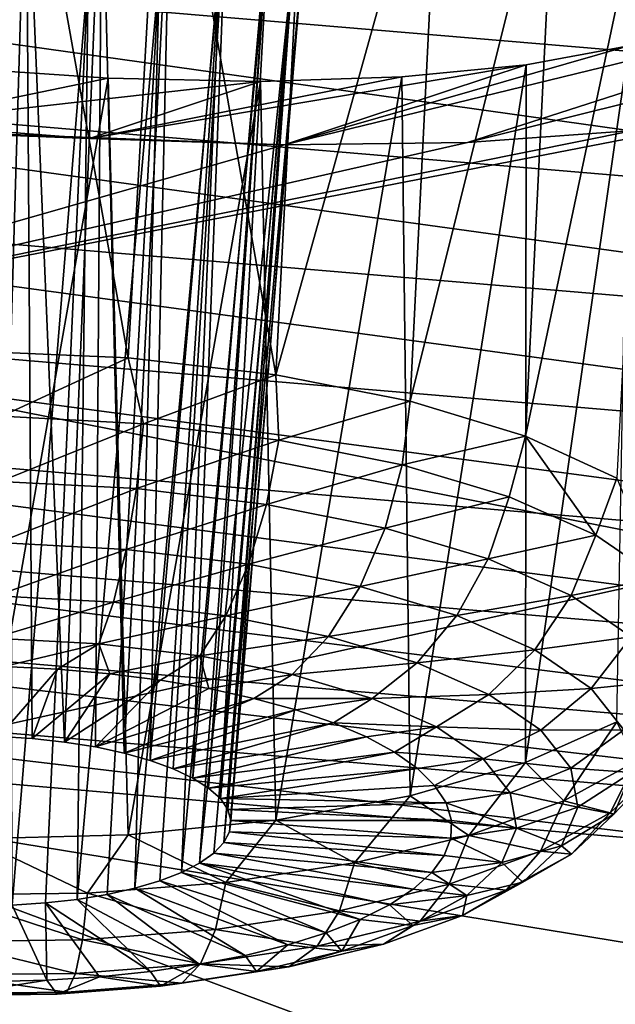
# Model space of a CAD drawing. Header units: metres. Extents: x -92 to 264, y -100 to 50.
# Tile 403 of 656: x 183.93 to 185.08, y -25.71 to -23.82. Entities that reach past the tile are written whole.
import ezdxf

# ---------------------------------------------------------------- set-up
doc = ezdxf.new("R2010")
doc.units = ezdxf.units.M
doc.layers.add('solid_21062050_01', color=7, linetype='CONTINUOUS')

msp = doc.modelspace()

# ---------------------------------------------------------------- linework, layer by layer
at = {"layer": 'solid_21062050_01'}
for points in [[(183.915955, -23.228003, 188.306793), (184.137253, -24.467913, 187.99826), (183.839554, -24.455345, 187.969528)], [(183.915955, -23.228003, 188.306793), (184.205521, -23.261051, 188.339859), (184.137253, -24.467913, 187.99826)], [(184.205521, -23.261051, 188.339859), (184.421921, -24.500463, 188.084869), (184.137253, -24.467913, 187.99826)], [(184.205521, -23.261051, 188.339859), (184.484146, -23.305815, 188.427643), (184.421921, -24.500463, 188.084869)], [(184.484146, -23.305815, 188.427643), (184.740265, -23.360748, 188.567795), (184.421921, -24.500463, 188.084869)], [(184.740265, -23.360748, 188.567795), (184.681152, -24.551573, 188.22554), (184.421921, -24.500463, 188.084869)], [(184.96254, -23.423552, 188.754669), (184.681152, -24.551573, 188.22554), (184.740265, -23.360748, 188.567795)], [(182.423233, -23.408245, 231.04184), (182.38092, -23.647749, 231.112503), (186.709686, -24.012844, 232.129898)], [(186.741699, -23.771849, 232.05658), (182.423233, -23.408245, 231.04184), (186.709686, -24.012844, 232.129898)], [(183.940842, -23.437876, 189.181488), (183.790359, -23.424616, 189.181473), (183.888077, -25.1973, 188.701157)], [(184.96254, -23.423552, 188.754669), (184.90361, -24.619009, 188.414139), (184.681152, -24.551573, 188.22554)], [(184.96254, -23.423552, 188.754669), (185.141617, -23.491434, 188.979767), (184.90361, -24.619009, 188.414139)], [(183.940842, -23.437876, 189.181488), (183.888077, -25.1973, 188.701157), (183.95253, -25.201431, 188.711441)], [(183.940842, -23.437876, 189.181488), (183.95253, -25.201431, 188.711441), (184.014999, -25.208279, 188.729599)], [(184.086548, -23.458822, 189.216614), (183.940842, -23.437876, 189.181488), (184.014999, -25.208279, 188.729599)], [(184.086548, -23.458822, 189.216614), (184.014999, -25.208279, 188.729599), (184.074387, -25.217722, 188.755295)], [(184.086548, -23.458822, 189.216614), (184.074387, -25.217722, 188.755295), (184.129715, -25.229601, 188.788116)], [(184.086548, -23.458822, 189.216614), (184.129715, -25.229601, 188.788116), (184.218979, -23.48633, 189.285156)], [(184.218979, -23.48633, 189.285156), (184.129715, -25.229601, 188.788116), (184.180008, -25.243713, 188.827484)], [(184.32991, -23.518698, 189.382889), (184.218979, -23.48633, 189.285156), (184.180008, -25.243713, 188.827484)], [(185.141617, -23.491434, 188.979767), (185.079559, -24.699821, 188.64241), (184.90361, -24.619009, 188.414139)], [(184.32991, -23.518698, 189.382889), (184.180008, -25.243713, 188.827484), (184.224396, -25.259813, 188.872742)], [(184.32991, -23.518698, 189.382889), (184.224396, -25.259813, 188.872742), (184.262146, -25.27763, 188.923096)], [(184.413071, -23.554031, 189.504028), (184.32991, -23.518698, 189.382889), (184.262146, -25.27763, 188.923096)], [(184.413071, -23.554031, 189.504028), (184.262146, -25.27763, 188.923096), (184.292603, -25.296856, 188.977692)], [(184.413071, -23.554031, 189.504028), (184.292603, -25.296856, 188.977692), (184.315231, -25.317162, 189.035583)], [(184.463959, -23.59029, 189.641495), (184.413071, -23.554031, 189.504028), (184.315231, -25.317162, 189.035583)], [(184.463959, -23.59029, 189.641495), (184.315231, -25.317162, 189.035583), (184.329666, -25.3382, 189.095795)], [(184.463959, -23.59029, 189.641495), (184.329666, -25.3382, 189.095795), (184.335663, -25.359613, 189.157303)], [(184.479919, -23.625502, 189.787811), (184.463959, -23.59029, 189.641495), (184.335663, -25.359613, 189.157303)], [(184.479919, -23.625502, 189.787811), (184.333099, -25.381033, 189.21904), (184.322021, -25.402096, 189.279968)], [(184.459869, -23.657818, 189.935364), (184.479919, -23.625502, 189.787811), (184.322021, -25.402096, 189.279968)], [(184.479919, -23.625502, 189.787811), (184.335663, -25.359613, 189.157303), (184.333099, -25.381033, 189.21904)], [(182.38092, -23.647749, 231.112503), (182.351151, -23.886026, 231.137039), (186.68718, -24.25235, 232.156219)], [(186.709686, -24.012844, 232.129898), (182.38092, -23.647749, 231.112503), (186.68718, -24.25235, 232.156219)], [(184.459869, -23.657818, 189.935364), (184.302628, -25.422438, 189.33902), (184.275253, -25.441715, 189.395203)], [(184.404099, -23.685427, 190.076263), (184.459869, -23.657818, 189.935364), (184.275253, -25.441715, 189.395203)], [(184.459869, -23.657818, 189.935364), (184.322021, -25.402096, 189.279968), (184.302628, -25.422438, 189.33902)], [(184.404099, -23.685427, 190.076263), (184.275253, -25.441715, 189.395203), (184.240356, -25.459595, 189.447556)], [(184.315002, -23.706528, 190.201889), (184.404099, -23.685427, 190.076263), (184.240356, -25.459595, 189.447556)], [(184.315002, -23.706528, 190.201889), (184.198532, -25.475769, 189.495178), (184.150513, -25.489964, 189.537247)], [(184.198059, -23.719631, 190.303558), (184.315002, -23.706528, 190.201889), (184.150513, -25.489964, 189.537247)], [(184.315002, -23.706528, 190.201889), (184.240356, -25.459595, 189.447556), (184.198532, -25.475769, 189.495178)], [(185.843567, -23.714287, 189.695374), (184.792007, -24.052738, 191.567444), (184.438202, -24.05781, 191.727219)], [(185.102722, -23.867008, 190.618607), (185.843567, -23.714287, 189.695374), (184.438202, -24.05781, 191.727219)], [(185.828659, -23.795067, 190.050308), (184.792007, -24.052738, 191.567444), (185.843567, -23.714287, 189.695374)], [(183.910797, -23.719225, 190.412247), (184.060532, -23.723932, 190.375046), (183.914093, -25.522671, 189.637329)], [(184.060532, -23.723932, 190.375046), (183.977875, -25.518429, 189.62352), (183.914093, -25.522671, 189.637329)], [(184.060532, -23.723932, 190.375046), (184.03923, -25.511478, 189.601974), (183.977875, -25.518429, 189.62352)], [(184.198059, -23.719631, 190.303558), (184.097107, -25.501936, 189.573059), (184.03923, -25.511478, 189.601974)], [(184.060532, -23.723932, 190.375046), (184.198059, -23.719631, 190.303558), (184.03923, -25.511478, 189.601974)], [(184.198059, -23.719631, 190.303558), (184.150513, -25.489964, 189.537247), (184.097107, -25.501936, 189.573059)], [(185.828659, -23.795067, 190.050308), (185.111816, -24.030096, 191.344925), (184.792007, -24.052738, 191.567444)], [(185.102722, -23.867008, 190.618607), (184.438202, -24.05781, 191.727219), (184.90509, -23.903612, 190.85321)], [(185.102722, -23.867008, 190.618607), (184.903687, -25.247681, 190.224228), (185.07962, -25.16959, 189.994995)], [(185.102722, -23.867008, 190.618607), (184.90509, -23.903612, 190.85321), (184.903687, -25.247681, 190.224228)], [(182.351151, -23.886026, 231.137039), (182.333862, -24.115557, 231.118408), (186.674103, -24.482828, 232.13855)], [(186.68718, -24.25235, 232.156219), (182.351151, -23.886026, 231.137039), (186.674103, -24.482828, 232.13855)], [(184.90509, -23.903612, 190.85321), (184.438202, -24.05781, 191.727219), (184.062836, -24.045334, 191.819305)], [(184.90509, -23.903612, 190.85321), (184.062836, -24.045334, 191.819305), (184.665085, -23.926641, 191.04567)], [(184.90509, -23.903612, 190.85321), (184.665085, -23.926641, 191.04567), (184.681259, -25.311672, 190.414047)], [(184.90509, -23.903612, 190.85321), (184.681259, -25.311672, 190.414047), (184.903687, -25.247681, 190.224228)], [(184.098694, -23.929152, 191.275604), (183.679626, -24.015865, 191.840607), (183.795364, -23.90872, 191.304398)], [(184.098694, -23.929152, 191.275604), (183.795364, -23.90872, 191.304398), (183.839691, -25.394878, 190.674667)], [(181.082291, -23.930622, 192.631699), (184.062836, -24.045334, 191.819305), (184.438202, -24.05781, 191.727219)], [(183.166718, -24.420898, 193.993484), (181.082291, -23.930622, 192.631699), (184.438202, -24.05781, 191.727219)], [(181.082291, -23.930622, 192.631699), (183.679626, -24.015865, 191.840607), (184.062836, -24.045334, 191.819305)], [(184.392563, -23.935242, 191.188309), (183.679626, -24.015865, 191.840607), (184.098694, -23.929152, 191.275604)], [(184.392563, -23.935242, 191.188309), (184.062836, -24.045334, 191.819305), (183.679626, -24.015865, 191.840607)], [(184.098694, -23.929152, 191.275604), (183.839691, -25.394878, 190.674667), (184.137375, -25.386917, 190.644302)], [(184.665085, -23.926641, 191.04567), (184.062836, -24.045334, 191.819305), (184.392563, -23.935242, 191.188309)], [(184.392563, -23.935242, 191.188309), (184.098694, -23.929152, 191.275604), (184.137375, -25.386917, 190.644302)], [(184.392563, -23.935242, 191.188309), (184.137375, -25.386917, 190.644302), (184.422043, -25.358772, 190.556137)], [(184.665085, -23.926641, 191.04567), (184.392563, -23.935242, 191.188309), (184.422043, -25.358772, 190.556137)], [(184.665085, -23.926641, 191.04567), (184.422043, -25.358772, 190.556137), (184.681259, -25.311672, 190.414047)], [(183.166718, -24.420898, 193.993484), (185.111816, -24.030096, 191.344925), (185.384109, -23.99074, 191.068741)], [(185.361328, -24.852491, 195.192291), (183.166718, -24.420898, 193.993484), (185.384109, -23.99074, 191.068741)], [(183.166718, -24.420898, 193.993484), (184.792007, -24.052738, 191.567444), (185.111816, -24.030096, 191.344925)], [(183.166718, -24.420898, 193.993484), (184.438202, -24.05781, 191.727219), (184.792007, -24.052738, 191.567444)], [(182.333862, -24.115557, 231.118408), (182.327637, -24.33634, 231.061859), (186.669403, -24.704309, 232.08223)], [(186.674103, -24.482828, 232.13855), (182.333862, -24.115557, 231.118408), (186.669403, -24.704309, 232.08223)], [(182.327637, -24.33634, 231.061859), (182.332535, -24.547256, 230.967606), (186.673096, -24.915668, 231.987457)], [(186.669403, -24.704309, 232.08223), (182.327637, -24.33634, 231.061859), (186.673096, -24.915668, 231.987457)], [(185.361328, -24.852491, 195.192291), (183.318695, -25.303324, 198.653275), (183.166718, -24.420898, 193.993484)], [(183.893814, -24.5805, 187.952728), (183.839554, -24.455345, 187.969528), (184.137253, -24.467913, 187.99826)], [(184.16716, -24.59502, 187.987701), (183.893814, -24.5805, 187.952728), (184.137253, -24.467913, 187.99826)], [(184.16716, -24.59502, 187.987701), (184.137253, -24.467913, 187.99826), (184.421921, -24.500463, 188.084869)], [(184.427887, -24.626701, 188.072388), (184.16716, -24.59502, 187.987701), (184.421921, -24.500463, 188.084869)], [(184.427887, -24.626701, 188.072388), (184.421921, -24.500463, 188.084869), (184.681152, -24.551573, 188.22554)], [(182.332535, -24.547256, 230.967606), (182.350052, -24.745848, 230.830978), (186.68634, -25.11441, 231.849472)], [(186.673096, -24.915668, 231.987457), (182.332535, -24.547256, 230.967606), (186.68634, -25.11441, 231.849472)], [(184.66597, -24.674326, 188.203552), (184.427887, -24.626701, 188.072388), (184.681152, -24.551573, 188.22554)], [(184.90361, -24.619009, 188.414139), (184.66597, -24.674326, 188.203552), (184.681152, -24.551573, 188.22554)], [(183.890747, -24.705936, 187.966736), (183.893814, -24.5805, 187.952728), (184.16716, -24.59502, 187.987701)], [(183.890747, -24.705936, 187.966736), (184.16716, -24.59502, 187.987701), (184.153534, -24.719894, 188.000351)], [(184.153534, -24.719894, 188.000351), (184.16716, -24.59502, 187.987701), (184.427887, -24.626701, 188.072388)], [(184.872253, -24.736063, 188.37616), (184.66597, -24.674326, 188.203552), (184.90361, -24.619009, 188.414139)], [(185.038818, -24.80954, 188.583542), (184.872253, -24.736063, 188.37616), (184.90361, -24.619009, 188.414139)], [(185.038818, -24.80954, 188.583542), (184.90361, -24.619009, 188.414139), (185.079559, -24.699821, 188.64241)], [(184.153534, -24.719894, 188.000351), (184.427887, -24.626701, 188.072388), (184.404175, -24.750351, 188.081772)], [(184.404175, -24.750351, 188.081772), (184.427887, -24.626701, 188.072388), (184.66597, -24.674326, 188.203552)], [(184.404175, -24.750351, 188.081772), (184.66597, -24.674326, 188.203552), (184.633041, -24.796133, 188.20787)], [(184.872253, -24.736063, 188.37616), (184.633041, -24.796133, 188.20787), (184.66597, -24.674326, 188.203552)], [(185.159256, -24.891935, 188.817764), (185.038818, -24.80954, 188.583542), (185.079559, -24.699821, 188.64241)], [(183.890747, -24.705936, 187.966736), (184.153534, -24.719894, 188.000351), (183.886765, -24.823841, 188.011703)], [(184.153534, -24.719894, 188.000351), (184.133774, -24.836962, 188.043304), (183.886765, -24.823841, 188.011703)], [(184.153534, -24.719894, 188.000351), (184.404175, -24.750351, 188.081772), (184.133774, -24.836962, 188.043304)], [(184.83136, -24.855484, 188.373795), (184.633041, -24.796133, 188.20787), (184.872253, -24.736063, 188.37616)], [(184.83136, -24.855484, 188.373795), (184.872253, -24.736063, 188.37616), (185.038818, -24.80954, 188.583542)], [(182.350052, -24.745848, 230.830978), (182.380646, -24.923868, 230.653214), (186.709473, -25.292257, 231.669495)], [(186.68634, -25.11441, 231.849472), (182.350052, -24.745848, 230.830978), (186.709473, -25.292257, 231.669495)], [(184.404175, -24.750351, 188.081772), (184.369385, -24.865589, 188.119843), (184.133774, -24.836962, 188.043304)], [(184.404175, -24.750351, 188.081772), (184.633041, -24.796133, 188.20787), (184.369385, -24.865589, 188.119843)], [(184.633041, -24.796133, 188.20787), (184.584518, -24.908625, 188.238358), (184.369385, -24.865589, 188.119843)], [(184.83136, -24.855484, 188.373795), (184.584518, -24.908625, 188.238358), (184.633041, -24.796133, 188.20787)], [(184.83136, -24.855484, 188.373795), (185.038818, -24.80954, 188.583542), (184.991486, -24.926121, 188.573166)], [(184.991486, -24.926121, 188.573166), (185.038818, -24.80954, 188.583542), (185.159256, -24.891935, 188.817764)], [(183.886765, -24.823841, 188.011703), (184.133774, -24.836962, 188.043304), (183.882141, -24.926697, 188.084763)], [(185.361328, -24.852491, 195.192291), (185.924332, -25.730419, 199.839569), (183.318695, -25.303324, 198.653275)], [(184.133774, -24.836962, 188.043304), (184.109177, -24.938757, 188.113815), (183.882141, -24.926697, 188.084763)], [(184.133774, -24.836962, 188.043304), (184.369385, -24.865589, 188.119843), (184.109177, -24.938757, 188.113815)], [(184.369385, -24.865589, 188.119843), (184.325729, -24.965071, 188.184158), (184.109177, -24.938757, 188.113815)], [(184.369385, -24.865589, 188.119843), (184.584518, -24.908625, 188.238358), (184.325729, -24.965071, 188.184158)], [(184.83136, -24.855484, 188.373795), (184.77092, -24.964413, 188.394333), (184.584518, -24.908625, 188.238358)], [(184.83136, -24.855484, 188.373795), (184.991486, -24.926121, 188.573166), (184.77092, -24.964413, 188.394333)], [(184.991486, -24.926121, 188.573166), (185.159256, -24.891935, 188.817764), (185.107254, -25.005329, 188.798325)], [(184.584518, -24.908625, 188.238358), (184.523468, -25.004625, 188.293106), (184.325729, -24.965071, 188.184158)], [(184.77092, -24.964413, 188.394333), (184.523468, -25.004625, 188.293106), (184.584518, -24.908625, 188.238358)], [(182.380646, -24.923868, 230.653214), (182.423233, -25.064911, 230.444229), (186.741669, -25.432785, 231.457535)], [(186.709473, -25.292257, 231.669495), (182.380646, -24.923868, 230.653214), (186.741669, -25.432785, 231.457535)], [(183.882141, -24.926697, 188.084763), (184.109177, -24.938757, 188.113815), (183.877136, -25.007948, 188.181274)], [(184.991486, -24.926121, 188.573166), (184.921432, -25.030809, 188.581741), (184.77092, -24.964413, 188.394333)], [(184.991486, -24.926121, 188.573166), (185.107254, -25.005329, 188.798325), (184.921432, -25.030809, 188.581741)], [(184.109177, -24.938757, 188.113815), (184.081284, -25.018791, 188.207382), (183.877136, -25.007948, 188.181274)], [(184.109177, -24.938757, 188.113815), (184.325729, -24.965071, 188.184158), (184.081284, -25.018791, 188.207382)], [(184.325729, -24.965071, 188.184158), (184.276001, -25.042452, 188.270645), (184.081284, -25.018791, 188.207382)], [(184.325729, -24.965071, 188.184158), (184.523468, -25.004625, 188.293106), (184.276001, -25.042452, 188.270645)], [(184.77092, -24.964413, 188.394333), (184.694809, -25.055904, 188.436462), (184.523468, -25.004625, 188.293106)], [(184.77092, -24.964413, 188.394333), (184.921432, -25.030809, 188.581741), (184.694809, -25.055904, 188.436462)], [(185.572754, -26.146957, 227.933502), (183.080765, -25.216564, 230.384644), (180.724625, -24.977312, 229.7267)], [(185.572754, -26.146957, 227.933502), (180.724625, -24.977312, 229.7267), (180.907394, -25.692762, 226.671936)], [(184.523468, -25.004625, 188.293106), (184.453796, -25.078018, 188.368591), (184.276001, -25.042452, 188.270645)], [(184.694809, -25.055904, 188.436462), (184.453796, -25.078018, 188.368591), (184.523468, -25.004625, 188.293106)], [(185.107254, -25.005329, 188.798325), (185.030273, -25.105265, 188.793381), (184.921432, -25.030809, 188.581741)], [(185.107254, -25.005329, 188.798325), (185.174255, -25.090067, 189.040634), (185.030273, -25.105265, 188.793381)], [(183.877136, -25.007948, 188.181274), (184.081284, -25.018791, 188.207382), (183.898041, -25.063028, 188.296173)], [(184.081284, -25.018791, 188.207382), (184.001099, -25.068018, 188.307968), (183.898041, -25.063028, 188.296173)], [(184.081284, -25.018791, 188.207382), (184.102066, -25.076754, 188.330597), (184.001099, -25.068018, 188.307968)], [(184.081284, -25.018791, 188.207382), (184.276001, -25.042452, 188.270645), (184.102066, -25.076754, 188.330597)], [(184.276001, -25.042452, 188.270645), (184.199677, -25.089121, 188.363754), (184.102066, -25.076754, 188.330597)], [(184.276001, -25.042452, 188.270645), (184.292725, -25.104965, 188.407059), (184.199677, -25.089121, 188.363754)], [(184.276001, -25.042452, 188.270645), (184.453796, -25.078018, 188.368591), (184.292725, -25.104965, 188.407059)], [(184.921432, -25.030809, 188.581741), (184.833145, -25.116932, 188.608719), (184.694809, -25.055904, 188.436462)], [(184.921432, -25.030809, 188.581741), (185.030273, -25.105265, 188.793381), (184.833145, -25.116932, 188.608719)], [(184.694809, -25.055904, 188.436462), (184.607849, -25.124125, 188.497498), (184.453796, -25.078018, 188.368591)], [(184.694809, -25.055904, 188.436462), (184.833145, -25.116932, 188.608719), (184.607849, -25.124125, 188.497498)], [(182.423233, -25.064911, 230.444229), (183.080765, -25.216564, 230.384644), (185.462875, -25.42458, 230.956512)], [(186.741669, -25.432785, 231.457535), (182.423233, -25.064911, 230.444229), (185.462875, -25.42458, 230.956512)], [(183.898041, -25.063028, 188.296173), (184.001099, -25.068018, 188.307968), (183.888077, -25.1973, 188.701157)], [(184.001099, -25.068018, 188.307968), (183.95253, -25.201431, 188.711441), (183.888077, -25.1973, 188.701157)], [(184.001099, -25.068018, 188.307968), (184.102066, -25.076754, 188.330597), (183.95253, -25.201431, 188.711441)], [(184.102066, -25.076754, 188.330597), (184.014999, -25.208279, 188.729599), (183.95253, -25.201431, 188.711441)], [(184.102066, -25.076754, 188.330597), (184.199677, -25.089121, 188.363754), (184.014999, -25.208279, 188.729599)], [(184.453796, -25.078018, 188.368591), (184.38002, -25.12409, 188.45993), (184.292725, -25.104965, 188.407059)], [(184.607849, -25.124125, 188.497498), (184.38002, -25.12409, 188.45993), (184.453796, -25.078018, 188.368591)], [(184.199677, -25.089121, 188.363754), (184.074387, -25.217722, 188.755295), (184.014999, -25.208279, 188.729599)], [(184.199677, -25.089121, 188.363754), (184.292725, -25.104965, 188.407059), (184.074387, -25.217722, 188.755295)], [(185.174255, -25.090067, 189.040634), (185.093246, -25.184916, 189.021149), (185.030273, -25.105265, 188.793381)], [(184.292725, -25.104965, 188.407059), (184.38002, -25.12409, 188.45993), (184.074387, -25.217722, 188.755295)], [(184.833145, -25.116932, 188.608719), (184.732254, -25.178999, 188.652374), (184.607849, -25.124125, 188.497498)], [(184.833145, -25.116932, 188.608719), (184.933182, -25.185368, 188.803253), (184.732254, -25.178999, 188.652374)], [(185.030273, -25.105265, 188.793381), (184.933182, -25.185368, 188.803253), (184.833145, -25.116932, 188.608719)], [(185.030273, -25.105265, 188.793381), (185.093246, -25.184916, 189.021149), (184.933182, -25.185368, 188.803253)], [(184.38002, -25.12409, 188.45993), (184.129715, -25.229601, 188.788116), (184.074387, -25.217722, 188.755295)], [(184.46048, -25.146252, 188.521729), (184.129715, -25.229601, 188.788116), (184.38002, -25.12409, 188.45993)], [(184.607849, -25.124125, 188.497498), (184.46048, -25.146252, 188.521729), (184.38002, -25.12409, 188.45993)], [(184.607849, -25.124125, 188.497498), (184.533081, -25.171171, 188.59166), (184.46048, -25.146252, 188.521729)], [(184.607849, -25.124125, 188.497498), (184.732254, -25.178999, 188.652374), (184.533081, -25.171171, 188.59166)], [(184.46048, -25.146252, 188.521729), (184.180008, -25.243713, 188.827484), (184.129715, -25.229601, 188.788116)], [(184.533081, -25.171171, 188.59166), (184.180008, -25.243713, 188.827484), (184.46048, -25.146252, 188.521729)], [(184.533081, -25.171171, 188.59166), (184.224396, -25.259813, 188.872742), (184.180008, -25.243713, 188.827484)], [(184.596909, -25.198538, 188.668869), (184.224396, -25.259813, 188.872742), (184.533081, -25.171171, 188.59166)], [(184.732254, -25.178999, 188.652374), (184.596909, -25.198538, 188.668869), (184.533081, -25.171171, 188.59166)], [(184.977478, -25.321856, 190.060165), (185.07962, -25.16959, 189.994995), (184.903687, -25.247681, 190.224228)], [(184.977478, -25.321856, 190.060165), (185.117004, -25.244823, 189.834885), (185.07962, -25.16959, 189.994995)], [(184.732254, -25.178999, 188.652374), (184.651169, -25.228006, 188.75235), (184.596909, -25.198538, 188.668869)], [(184.732254, -25.178999, 188.652374), (184.822189, -25.240534, 188.827301), (184.651169, -25.228006, 188.75235)], [(184.933182, -25.185368, 188.803253), (184.822189, -25.240534, 188.827301), (184.732254, -25.178999, 188.652374)], [(184.933182, -25.185368, 188.803253), (184.991058, -25.258579, 189.012604), (184.822189, -25.240534, 188.827301)], [(185.093246, -25.184916, 189.021149), (184.991058, -25.258579, 189.012604), (184.933182, -25.185368, 188.803253)], [(185.093246, -25.184916, 189.021149), (185.107925, -25.266703, 189.256256), (184.991058, -25.258579, 189.012604)], [(184.596909, -25.198538, 188.668869), (184.262146, -25.27763, 188.923096), (184.224396, -25.259813, 188.872742)], [(184.651169, -25.228006, 188.75235), (184.262146, -25.27763, 188.923096), (184.596909, -25.198538, 188.668869)], [(185.572754, -26.146957, 227.933502), (185.462875, -25.42458, 230.956512), (183.080765, -25.216564, 230.384644)], [(184.651169, -25.228006, 188.75235), (184.292603, -25.296856, 188.977692), (184.262146, -25.27763, 188.923096)], [(184.695175, -25.259205, 188.84108), (184.292603, -25.296856, 188.977692), (184.651169, -25.228006, 188.75235)], [(184.822189, -25.240534, 188.827301), (184.695175, -25.259205, 188.84108), (184.651169, -25.228006, 188.75235)], [(184.794189, -25.388117, 190.255539), (184.903687, -25.247681, 190.224228), (184.681259, -25.311672, 190.414047)], [(184.822189, -25.240534, 188.827301), (184.728363, -25.291744, 188.933945), (184.695175, -25.259205, 188.84108)], [(184.822189, -25.240534, 188.827301), (184.874237, -25.306362, 189.015533), (184.728363, -25.291744, 188.933945)], [(184.794189, -25.388117, 190.255539), (184.977478, -25.321856, 190.060165), (184.903687, -25.247681, 190.224228)], [(184.991058, -25.258579, 189.012604), (184.874237, -25.306362, 189.015533), (184.822189, -25.240534, 188.827301)], [(185.06665, -25.344574, 189.776123), (185.117004, -25.244823, 189.834885), (184.977478, -25.321856, 190.060165)], [(185.153549, -25.263012, 189.539108), (185.117004, -25.244823, 189.834885), (185.06665, -25.344574, 189.776123)], [(184.695175, -25.259205, 188.84108), (184.315231, -25.317162, 189.035583), (184.292603, -25.296856, 188.977692)], [(184.728363, -25.291744, 188.933945), (184.315231, -25.317162, 189.035583), (184.695175, -25.259205, 188.84108)], [(184.991058, -25.258579, 189.012604), (185.004562, -25.333754, 189.228699), (184.874237, -25.306362, 189.015533)], [(185.107925, -25.266703, 189.256256), (185.004562, -25.333754, 189.228699), (184.991058, -25.258579, 189.012604)], [(185.107925, -25.266703, 189.256256), (185.073776, -25.347481, 189.4897), (185.004562, -25.333754, 189.228699)], [(185.153549, -25.263012, 189.539108), (185.06665, -25.344574, 189.776123), (185.073776, -25.347481, 189.4897)], [(185.153549, -25.263012, 189.539108), (185.073776, -25.347481, 189.4897), (185.107925, -25.266703, 189.256256)], [(183.318695, -25.303324, 198.653275), (185.924332, -25.730419, 199.839569), (182.541672, -25.852886, 202.749435)], [(184.750336, -25.325211, 189.029755), (184.315231, -25.317162, 189.035583), (184.728363, -25.291744, 188.933945)], [(184.874237, -25.306362, 189.015533), (184.750336, -25.325211, 189.029755), (184.728363, -25.291744, 188.933945)], [(184.874237, -25.306362, 189.015533), (184.886383, -25.373955, 189.209854), (184.750336, -25.325211, 189.029755)], [(185.004562, -25.333754, 189.228699), (184.886383, -25.373955, 189.209854), (184.874237, -25.306362, 189.015533)], [(184.750336, -25.325211, 189.029755), (184.329666, -25.3382, 189.095795), (184.315231, -25.317162, 189.035583)], [(184.760818, -25.359188, 189.127319), (184.329666, -25.3382, 189.095795), (184.750336, -25.325211, 189.029755)], [(184.574173, -25.441059, 190.413467), (184.681259, -25.311672, 190.414047), (184.422043, -25.358772, 190.556137)], [(184.574173, -25.441059, 190.413467), (184.794189, -25.388117, 190.255539), (184.681259, -25.311672, 190.414047)], [(184.886383, -25.373955, 189.209854), (184.760818, -25.359188, 189.127319), (184.750336, -25.325211, 189.029755)], [(184.93251, -25.418629, 189.992691), (184.977478, -25.321856, 190.060165), (184.794189, -25.388117, 190.255539)], [(185.06665, -25.344574, 189.776123), (184.977478, -25.321856, 190.060165), (184.93251, -25.418629, 189.992691)], [(184.760818, -25.359188, 189.127319), (184.335663, -25.359613, 189.157303), (184.329666, -25.3382, 189.095795)], [(185.004562, -25.333754, 189.228699), (184.973175, -25.408001, 189.443268), (184.886383, -25.373955, 189.209854)], [(185.06665, -25.344574, 189.776123), (184.93251, -25.418629, 189.992691), (184.992096, -25.424149, 189.712494)], [(185.073776, -25.347481, 189.4897), (184.973175, -25.408001, 189.443268), (185.004562, -25.333754, 189.228699)], [(185.06665, -25.344574, 189.776123), (184.992096, -25.424149, 189.712494), (185.073776, -25.347481, 189.4897)], [(184.325897, -25.478651, 190.527924), (184.422043, -25.358772, 190.556137), (184.137375, -25.386917, 190.644302)], [(184.325897, -25.478651, 190.527924), (184.574173, -25.441059, 190.413467), (184.422043, -25.358772, 190.556137)], [(184.759659, -25.393246, 189.225403), (184.333099, -25.381033, 189.21904), (184.335663, -25.359613, 189.157303)], [(184.759659, -25.393246, 189.225403), (184.335663, -25.359613, 189.157303), (184.760818, -25.359188, 189.127319)], [(184.886383, -25.373955, 189.209854), (184.759659, -25.393246, 189.225403), (184.760818, -25.359188, 189.127319)], [(185.073776, -25.347481, 189.4897), (184.992096, -25.424149, 189.712494), (184.973175, -25.408001, 189.443268)], [(184.746872, -25.426956, 189.322784), (184.322021, -25.402096, 189.279968), (184.333099, -25.381033, 189.21904)], [(184.746872, -25.426956, 189.322784), (184.333099, -25.381033, 189.21904), (184.759659, -25.393246, 189.225403)], [(184.886383, -25.373955, 189.209854), (184.858154, -25.440716, 189.402771), (184.759659, -25.393246, 189.225403)], [(184.973175, -25.408001, 189.443268), (184.858154, -25.440716, 189.402771), (184.886383, -25.373955, 189.209854)], [(183.783417, -25.502644, 190.610565), (184.058884, -25.499445, 190.594467), (183.839691, -25.394878, 190.674667)], [(184.058884, -25.499445, 190.594467), (184.137375, -25.386917, 190.644302), (183.839691, -25.394878, 190.674667)], [(184.058884, -25.499445, 190.594467), (184.325897, -25.478651, 190.527924), (184.137375, -25.386917, 190.644302)], [(184.722641, -25.459896, 189.418228), (184.302628, -25.422438, 189.33902), (184.322021, -25.402096, 189.279968)], [(184.722641, -25.459896, 189.418228), (184.322021, -25.402096, 189.279968), (184.746872, -25.426956, 189.322784)], [(184.756317, -25.482327, 190.180511), (184.794189, -25.388117, 190.255539), (184.574173, -25.441059, 190.413467)], [(184.858154, -25.440716, 189.402771), (184.746872, -25.426956, 189.322784), (184.759659, -25.393246, 189.225403)], [(184.93251, -25.418629, 189.992691), (184.794189, -25.388117, 190.255539), (184.756317, -25.482327, 190.180511)], [(184.687256, -25.49165, 189.510544), (184.275253, -25.441715, 189.395203), (184.302628, -25.422438, 189.33902)], [(184.687256, -25.49165, 189.510544), (184.302628, -25.422438, 189.33902), (184.722641, -25.459896, 189.418228)], [(184.93251, -25.418629, 189.992691), (184.756317, -25.482327, 190.180511), (184.866013, -25.493757, 189.916061)], [(184.973175, -25.408001, 189.443268), (184.898087, -25.47847, 189.648041), (184.858154, -25.440716, 189.402771)], [(184.93251, -25.418629, 189.992691), (184.866013, -25.493757, 189.916061), (184.992096, -25.424149, 189.712494)], [(184.992096, -25.424149, 189.712494), (184.898087, -25.47847, 189.648041), (184.973175, -25.408001, 189.443268)], [(184.58493, -25.550028, 189.681183), (184.240356, -25.459595, 189.447556), (184.275253, -25.441715, 189.395203)], [(184.641159, -25.52182, 189.598572), (184.275253, -25.441715, 189.395203), (184.687256, -25.49165, 189.510544)], [(184.58493, -25.550028, 189.681183), (184.275253, -25.441715, 189.395203), (184.641159, -25.52182, 189.598572)], [(184.5448, -25.533224, 190.332336), (184.574173, -25.441059, 190.413467), (184.325897, -25.478651, 190.527924)], [(184.756317, -25.482327, 190.180511), (184.574173, -25.441059, 190.413467), (184.5448, -25.533224, 190.332336)], [(184.858154, -25.440716, 189.402771), (184.722641, -25.459896, 189.418228), (184.746872, -25.426956, 189.322784)], [(184.858154, -25.440716, 189.402771), (184.790649, -25.504076, 189.586899), (184.722641, -25.459896, 189.418228)], [(184.898087, -25.47847, 189.648041), (184.790649, -25.504076, 189.586899), (184.858154, -25.440716, 189.402771)], [(184.992096, -25.424149, 189.712494), (184.866013, -25.493757, 189.916061), (184.898087, -25.47847, 189.648041)], [(184.519287, -25.575914, 189.75737), (184.198532, -25.475769, 189.495178), (184.240356, -25.459595, 189.447556)], [(184.519287, -25.575914, 189.75737), (184.240356, -25.459595, 189.447556), (184.58493, -25.550028, 189.681183)], [(184.790649, -25.504076, 189.586899), (184.687256, -25.49165, 189.510544), (184.722641, -25.459896, 189.418228)], [(184.306122, -25.569361, 190.442368), (184.325897, -25.478651, 190.527924), (184.058884, -25.499445, 190.594467)], [(184.445053, -25.599159, 189.826157), (184.150513, -25.489964, 189.537247), (184.198532, -25.475769, 189.495178)], [(184.445053, -25.599159, 189.826157), (184.198532, -25.475769, 189.495178), (184.519287, -25.575914, 189.75737)], [(184.5448, -25.533224, 190.332336), (184.325897, -25.478651, 190.527924), (184.306122, -25.569361, 190.442368)], [(184.898087, -25.47847, 189.648041), (184.782196, -25.54245, 189.835159), (184.790649, -25.504076, 189.586899)], [(184.866013, -25.493757, 189.916061), (184.782196, -25.54245, 189.835159), (184.898087, -25.47847, 189.648041)], [(184.363144, -25.619467, 189.886673), (184.097107, -25.501936, 189.573059), (184.150513, -25.489964, 189.537247)], [(184.363144, -25.619467, 189.886673), (184.150513, -25.489964, 189.537247), (184.445053, -25.599159, 189.826157)], [(184.756317, -25.482327, 190.180511), (184.5448, -25.533224, 190.332336), (184.700378, -25.553633, 190.092606)], [(184.790649, -25.504076, 189.586899), (184.641159, -25.52182, 189.598572), (184.687256, -25.49165, 189.510544)], [(184.756317, -25.482327, 190.180511), (184.700378, -25.553633, 190.092606), (184.866013, -25.493757, 189.916061)], [(184.866013, -25.493757, 189.916061), (184.700378, -25.553633, 190.092606), (184.782196, -25.54245, 189.835159)], [(184.049438, -25.589352, 190.506332), (184.058884, -25.499445, 190.594467), (183.783417, -25.502644, 190.610565)], [(184.049438, -25.589352, 190.506332), (183.783417, -25.502644, 190.610565), (183.784622, -25.592426, 190.52182)], [(184.180557, -25.650291, 189.979996), (183.977875, -25.518429, 189.62352), (184.03923, -25.511478, 189.601974)], [(184.274612, -25.636583, 189.938171), (184.03923, -25.511478, 189.601974), (184.097107, -25.501936, 189.573059)], [(184.180557, -25.650291, 189.979996), (184.03923, -25.511478, 189.601974), (184.274612, -25.636583, 189.938171)], [(184.306122, -25.569361, 190.442368), (184.058884, -25.499445, 190.594467), (184.049438, -25.589352, 190.506332)], [(184.274612, -25.636583, 189.938171), (184.097107, -25.501936, 189.573059), (184.363144, -25.619467, 189.886673)], [(184.790649, -25.504076, 189.586899), (184.686447, -25.561605, 189.755142), (184.641159, -25.52182, 189.598572)], [(184.782196, -25.54245, 189.835159), (184.686447, -25.561605, 189.755142), (184.790649, -25.504076, 189.586899)], [(183.87738, -25.669479, 190.042816), (183.914093, -25.522671, 189.637329), (183.980698, -25.666843, 190.032639)], [(183.980698, -25.666843, 190.032639), (183.914093, -25.522671, 189.637329), (183.977875, -25.518429, 189.62352)], [(184.082184, -25.660421, 190.011612), (183.977875, -25.518429, 189.62352), (184.180557, -25.650291, 189.979996)], [(183.980698, -25.666843, 190.032639), (183.977875, -25.518429, 189.62352), (184.082184, -25.660421, 190.011612)], [(184.5448, -25.533224, 190.332336), (184.306122, -25.569361, 190.442368), (184.501572, -25.601475, 190.235321)], [(184.5448, -25.533224, 190.332336), (184.501572, -25.601475, 190.235321), (184.700378, -25.553633, 190.092606)], [(184.686447, -25.561605, 189.755142), (184.58493, -25.550028, 189.681183), (184.641159, -25.52182, 189.598572)], [(184.700378, -25.553633, 190.092606), (184.501572, -25.601475, 190.235321), (184.629959, -25.597485, 189.997421)], [(184.549561, -25.61109, 189.901047), (184.519287, -25.575914, 189.75737), (184.58493, -25.550028, 189.681183)], [(184.686447, -25.561605, 189.755142), (184.549561, -25.61109, 189.901047), (184.58493, -25.550028, 189.681183)], [(184.782196, -25.54245, 189.835159), (184.629959, -25.597485, 189.997421), (184.686447, -25.561605, 189.755142)], [(184.700378, -25.553633, 190.092606), (184.629959, -25.597485, 189.997421), (184.782196, -25.54245, 189.835159)], [(184.306122, -25.569361, 190.442368), (184.049438, -25.589352, 190.506332), (184.277206, -25.635443, 190.338745)], [(184.306122, -25.569361, 190.442368), (184.277206, -25.635443, 190.338745), (184.501572, -25.601475, 190.235321)], [(184.629959, -25.597485, 189.997421), (184.549561, -25.61109, 189.901047), (184.686447, -25.561605, 189.755142)], [(184.049438, -25.589352, 190.506332), (183.784622, -25.592426, 190.52182), (184.035934, -25.654234, 190.39888)], [(183.784622, -25.592426, 190.52182), (183.787003, -25.657124, 190.413422), (184.035934, -25.654234, 190.39888)], [(184.049438, -25.589352, 190.506332), (184.035934, -25.654234, 190.39888), (184.277206, -25.635443, 190.338745)], [(184.549561, -25.61109, 189.901047), (184.445053, -25.599159, 189.826157), (184.519287, -25.575914, 189.75737)], [(184.501572, -25.601475, 190.235321), (184.277206, -25.635443, 190.338745), (184.44722, -25.641459, 190.128616)], [(184.385239, -25.650629, 190.018997), (184.363144, -25.619467, 189.886673), (184.445053, -25.599159, 189.826157)], [(184.549561, -25.61109, 189.901047), (184.385239, -25.650629, 190.018997), (184.445053, -25.599159, 189.826157)], [(184.44722, -25.641459, 190.128616), (184.385239, -25.650629, 190.018997), (184.549561, -25.61109, 189.901047)], [(184.629959, -25.597485, 189.997421), (184.44722, -25.641459, 190.128616), (184.549561, -25.61109, 189.901047)], [(184.501572, -25.601475, 190.235321), (184.44722, -25.641459, 190.128616), (184.629959, -25.597485, 189.997421)], [(184.385239, -25.650629, 190.018997), (184.274612, -25.636583, 189.938171), (184.363144, -25.619467, 189.886673)], [(184.277206, -25.635443, 190.338745), (184.035934, -25.654234, 190.39888), (184.241013, -25.672682, 190.223663)], [(184.199829, -25.678703, 190.104477), (184.082184, -25.660421, 190.011612), (184.180557, -25.650291, 189.979996)], [(184.199829, -25.678703, 190.104477), (184.180557, -25.650291, 189.979996), (184.274612, -25.636583, 189.938171)], [(184.385239, -25.650629, 190.018997), (184.199829, -25.678703, 190.104477), (184.274612, -25.636583, 189.938171)], [(184.241013, -25.672682, 190.223663), (184.199829, -25.678703, 190.104477), (184.385239, -25.650629, 190.018997)], [(184.277206, -25.635443, 190.338745), (184.241013, -25.672682, 190.223663), (184.44722, -25.641459, 190.128616)], [(184.44722, -25.641459, 190.128616), (184.241013, -25.672682, 190.223663), (184.385239, -25.650629, 190.018997)], [(184.035934, -25.654234, 190.39888), (183.787003, -25.657124, 190.413422), (184.019241, -25.689953, 190.278946)], [(183.787003, -25.657124, 190.413422), (183.790436, -25.69261, 190.292313), (184.019241, -25.689953, 190.278946)], [(183.794693, -25.696621, 190.166199), (183.87738, -25.669479, 190.042816), (183.980698, -25.666843, 190.032639)], [(184.000412, -25.694233, 190.154175), (183.794693, -25.696621, 190.166199), (183.980698, -25.666843, 190.032639)], [(184.000412, -25.694233, 190.154175), (183.980698, -25.666843, 190.032639), (184.082184, -25.660421, 190.011612)], [(184.199829, -25.678703, 190.104477), (184.000412, -25.694233, 190.154175), (184.082184, -25.660421, 190.011612)], [(184.035934, -25.654234, 190.39888), (184.019241, -25.689953, 190.278946), (184.241013, -25.672682, 190.223663)], [(184.019241, -25.689953, 190.278946), (184.000412, -25.694233, 190.154175), (184.199829, -25.678703, 190.104477)], [(184.241013, -25.672682, 190.223663), (184.019241, -25.689953, 190.278946), (184.199829, -25.678703, 190.104477)], [(185.572754, -26.146957, 227.933502), (180.907394, -25.692762, 226.671936), (181.964432, -26.361462, 223.280502)], [(184.019241, -25.689953, 190.278946), (183.790436, -25.69261, 190.292313), (184.000412, -25.694233, 190.154175)], [(183.790436, -25.69261, 190.292313), (183.794693, -25.696621, 190.166199), (184.000412, -25.694233, 190.154175)]]:
    msp.add_3dface(points, dxfattribs=at)

doc.saveas('drawing.dxf')
